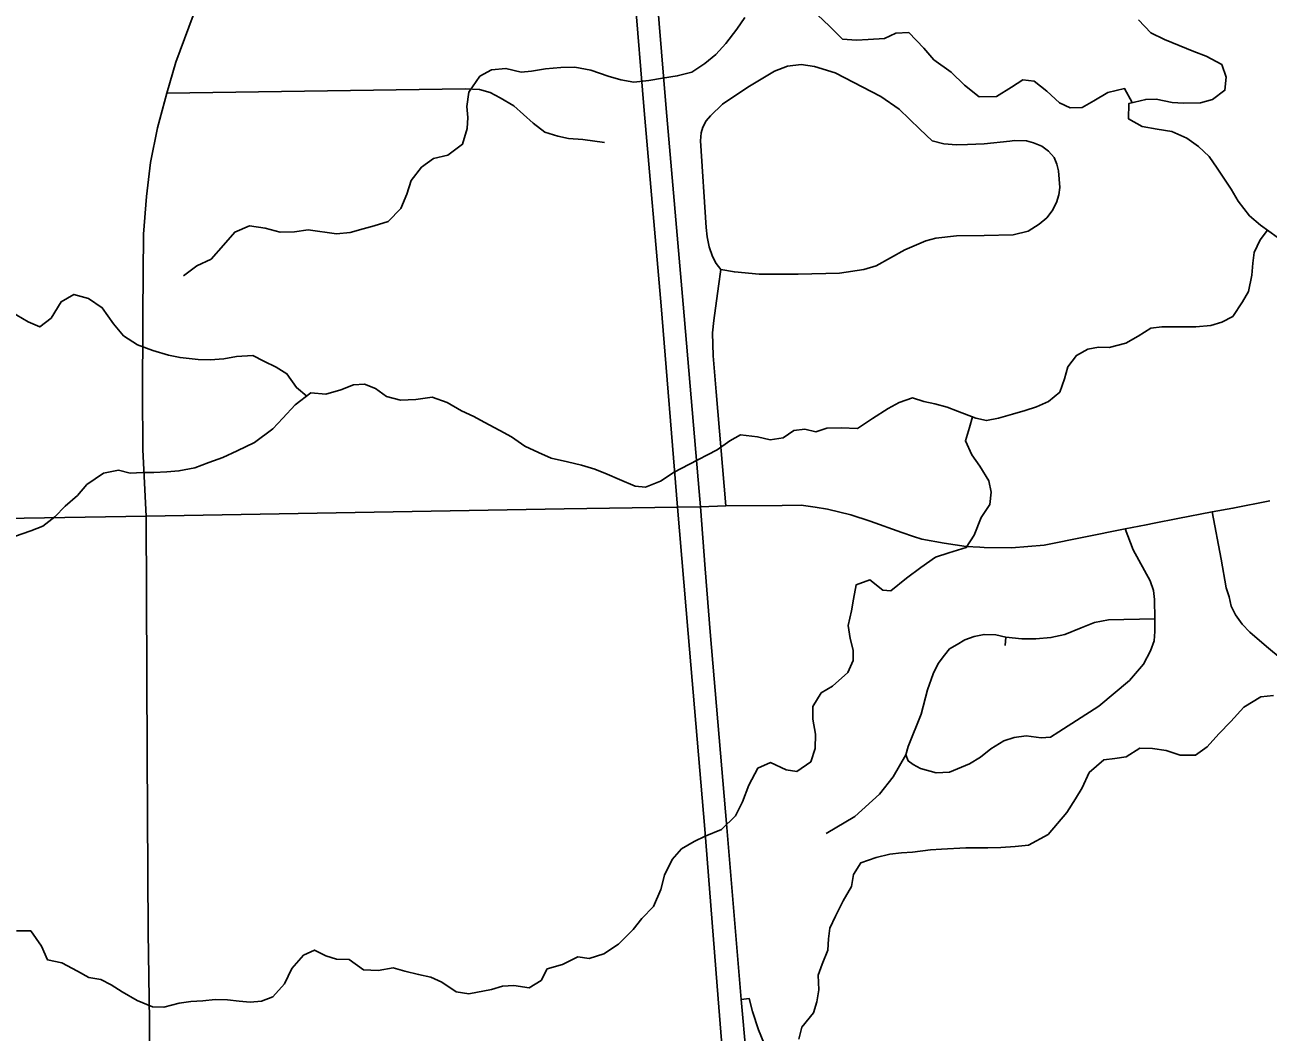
# Model space of a CAD drawing. Extents: x 0 to 34, y 0 to 22.
# Drawn here: x 5.653 to 6.774, y 18 to 18.908 of the extents above; entities that cross this region are included whole.
import ezdxf

# ---------------------------------------------------------------- set-up
doc = ezdxf.new("R2010")
doc.units = 0
for name, color, linetype in [('GM_X_City_Street', 7, 'Continuous'), ('GM_X_County_Road', 7, 'Continuous'), ('GM_X_Interchange_Ramps', 7, 'Continuous'), ('GM_X_Interstate_Route', 7, 'Continuous'), ('GM_X_Minor_River', 7, 'Continuous'), ('GM_X_State_Route', 7, 'Continuous'), ('GM_X_Township_Road', 7, 'Continuous')]:
    doc.layers.add(name, color=color, linetype=linetype)

msp = doc.modelspace()

# ---------------------------------------------------------------- linework, layer by layer
at = {"layer": 'GM_X_City_Street'}
for points in [[(6.2713, 18.8262), (6.2823, 18.8366), (6.3052, 18.852), (6.3292, 18.8664), (6.3408, 18.8709), (6.3531, 18.8723), (6.3653, 18.8707), (6.3839, 18.8647), (6.425, 18.8435), (6.4417, 18.832), (6.4602, 18.8142), (6.4714, 18.8035), (6.482, 18.8009), (6.4932, 18.7998), (6.5033, 18.8003), (6.5182, 18.8009), (6.5413, 18.8033), (6.5457, 18.8039), (6.5566, 18.8035), (6.5629, 18.8016), (6.5703, 18.7986), (6.5763, 18.7942), (6.5814, 18.7884), (6.5837, 18.7824), (6.5854, 18.7764), (6.5864, 18.7615)], [(5.7808, 18.8465), (6.0501, 18.8504), (6.0629, 18.8499), (6.0725, 18.8472), (6.0815, 18.8424), (6.0938, 18.835), (6.1113, 18.8195), (6.122, 18.8115), (6.1337, 18.8078), (6.1433, 18.8057), (6.1561, 18.8046), (6.1758, 18.8019)], [(6.2713, 18.8262), (6.2674, 18.8216), (6.2646, 18.8159), (6.263, 18.8107), (6.2625, 18.8034), (6.2676, 18.7255), (6.2685, 18.717), (6.2703, 18.708), (6.2733, 18.6991), (6.2766, 18.6928), (6.2807, 18.6874), (6.293, 18.6853), (6.3153, 18.6832), (6.3505, 18.6832), (6.3878, 18.6842), (6.4096, 18.6874), (6.4208, 18.6908), (6.4468, 18.7053), (6.4655, 18.7133), (6.4747, 18.7159), (6.4932, 18.7178), (6.5182, 18.7183), (6.5443, 18.7189), (6.5581, 18.7221), (6.568, 18.7283), (6.5747, 18.7341), (6.5797, 18.7403), (6.5834, 18.7479), (6.5855, 18.755), (6.5864, 18.7615)], [(6.2852, 18.4744), (6.2764, 18.5772), (6.2738, 18.6097), (6.2733, 18.6304), (6.2743, 18.6415), (6.2786, 18.6725), (6.2807, 18.6874)], [(6.5454, 18.2656), (6.5561, 18.2671), (6.5697, 18.2652), (6.5781, 18.266), (6.5855, 18.2708), (6.6217, 18.2938), (6.6493, 18.3171), (6.662, 18.3316), (6.6684, 18.3438), (6.6717, 18.3528), (6.6723, 18.3611), (6.6721, 18.3725), (6.6719, 18.3899), (6.6709, 18.3981), (6.668, 18.4069), (6.6528, 18.4348), (6.6455, 18.4537)], [(6.5377, 18.356), (6.5522, 18.3546), (6.5649, 18.3546), (6.5785, 18.3556), (6.5911, 18.3585), (6.6057, 18.3643), (6.6179, 18.3692), (6.6305, 18.3716), (6.6721, 18.3725)], [(6.5371, 18.3484), (6.5377, 18.356), (6.5289, 18.358), (6.5182, 18.3585), (6.5092, 18.3567), (6.5007, 18.3536), (6.4938, 18.3493), (6.4871, 18.3454), (6.4825, 18.3399), (6.4768, 18.3323), (6.4722, 18.323), (6.4671, 18.3086), (6.4614, 18.2865), (6.4497, 18.2574), (6.4476, 18.2499), (6.4498, 18.2445), (6.4542, 18.2413), (6.4609, 18.2375), (6.475, 18.2336), (6.4869, 18.2344), (6.5051, 18.2418), (6.515, 18.2478), (6.5244, 18.2554), (6.536, 18.2625), (6.5454, 18.2656)]]:
    msp.add_lwpolyline(points, dxfattribs=at)
at = {"layer": 'GM_X_County_Road'}
msp.add_line((5.7624, 18.3939), (5.7621, 18.4652), dxfattribs=at)
for points in [[(5.7591, 18.536), (5.7588, 18.566), (5.7593, 18.6475), (5.7598, 18.7194), (5.7626, 18.7534), (5.7663, 18.7841), (5.7725, 18.8152), (5.7808, 18.8465), (5.7891, 18.8744), (5.8046, 18.9165)], [(5.7621, 18.4652), (5.7593, 18.525), (5.7591, 18.536)], [(5.765, 17.4159), (5.7652, 17.5674), (5.7657, 17.5967), (5.7657, 17.6861), (5.7657, 17.8481), (5.7652, 18.01), (5.7641, 18.0899), (5.763, 18.2502), (5.7624, 18.3939)]]:
    msp.add_lwpolyline(points, dxfattribs=at)
at = {"layer": 'GM_X_Interchange_Ramps'}
msp.add_lwpolyline([(6.3196, 17.9902), (6.3148, 18.0021), (6.3094, 18.0185), (6.3063, 18.0301), (6.2989, 18.0294)], dxfattribs=at)
at = {"layer": 'GM_X_Interstate_Route'}
for points in [[(6.2784, 18.03), (6.2663, 18.1828), (6.2513, 18.3594), (6.2416, 18.4733), (6.2268, 18.6547), (6.2115, 18.831), (6.2029, 18.9376), (6.191, 19.071), (6.1847, 19.126), (6.1776, 19.1768), (6.1697, 19.2242), (6.1621, 19.2655), (6.1515, 19.3211), (6.1336, 19.3922), (6.1144, 19.4641), (6.096, 19.5254), (6.0628, 19.6241), (6.011, 19.7614), (5.9892, 19.821)], [(6.2611, 18.4875), (6.2467, 18.6562), (6.2315, 18.8326), (6.2231, 18.9352)], [(6.2667, 18.4177), (6.2623, 18.4736), (6.2611, 18.4875)], [(6.2989, 18.0294), (6.2862, 18.1843), (6.2712, 18.3609), (6.2667, 18.4177)], [(6.3715, 16.9335), (6.3521, 17.154), (6.3314, 17.4014), (6.3145, 17.6083), (6.307, 17.6922), (6.305, 17.7149), (6.3002, 17.7682), (6.2826, 17.9774), (6.2784, 18.03)], [(6.3266, 17.7041), (6.3251, 17.7268), (6.3212, 17.77), (6.3036, 17.9793), (6.2989, 18.0294)]]:
    msp.add_lwpolyline(points, dxfattribs=at)
at = {"layer": 'GM_X_Minor_River'}
for points in [[(5.7959, 18.6819), (5.808, 18.6907), (5.8208, 18.6969), (5.8321, 18.7096), (5.8422, 18.7211), (5.8555, 18.7269), (5.8695, 18.7248), (5.8832, 18.7211), (5.8961, 18.7216), (5.9083, 18.7232), (5.9341, 18.7197), (5.9462, 18.7209), (5.958, 18.7241), (5.9678, 18.7268), (5.9807, 18.7307), (5.992, 18.7426), (5.9975, 18.7556), (6.0012, 18.7678), (6.0106, 18.7797), (6.0215, 18.7877), (6.0344, 18.7905), (6.0476, 18.8005), (6.0517, 18.8146), (6.0523, 18.8245), (6.0515, 18.8344), (6.0533, 18.8473), (6.0634, 18.8618), (6.0739, 18.8676), (6.0868, 18.8689), (6.1005, 18.8656), (6.11, 18.8665), (6.1225, 18.8685), (6.1362, 18.8697), (6.1491, 18.8699), (6.1635, 18.8673), (6.1791, 18.8618), (6.1905, 18.8585), (6.2023, 18.8563), (6.2156, 18.8579), (6.2281, 18.86), (6.2414, 18.862), (6.2546, 18.8655), (6.2663, 18.8732), (6.2761, 18.8813), (6.2851, 18.8913), (6.2952, 18.9043), (6.3024, 18.9146)], [(6.368, 18.9171), (6.3787, 18.907), (6.3906, 18.8953), (6.4031, 18.8943), (6.4137, 18.8948), (6.4285, 18.8957)], [(6.7825, 18.7167), (6.7676, 18.7276), (6.7577, 18.7358), (6.7474, 18.749), (6.7412, 18.76), (6.7285, 18.7788), (6.7212, 18.7894), (6.7117, 18.7984), (6.701, 18.8059), (6.6877, 18.8119), (6.6744, 18.814), (6.6607, 18.8166), (6.6486, 18.8233), (6.6488, 18.8373), (6.664, 18.8409), (6.6734, 18.841), (6.6879, 18.8381), (6.6981, 18.8374), (6.7133, 18.8379), (6.7242, 18.8407), (6.7355, 18.8492), (6.7366, 18.8609), (6.7327, 18.8723), (6.7186, 18.8798), (6.7075, 18.8842), (6.6942, 18.8894), (6.6809, 18.895), (6.6687, 18.9009), (6.6576, 18.9126)], [(6.6519, 18.8381), (6.6449, 18.8506), (6.6298, 18.847), (6.6173, 18.8397), (6.6068, 18.8335), (6.5958, 18.8334), (6.5863, 18.8379), (6.5748, 18.8484), (6.5634, 18.8574), (6.5531, 18.8584), (6.5429, 18.8519), (6.5294, 18.8434), (6.5138, 18.8433), (6.5005, 18.8538), (6.4886, 18.8654), (6.473, 18.8767), (6.4638, 18.8872), (6.4504, 18.9011), (6.4387, 18.9007), (6.4285, 18.8957)], [(6.774, 18.7229), (6.7674, 18.7143), (6.7618, 18.7028), (6.7607, 18.6933), (6.7597, 18.6823), (6.7568, 18.6678), (6.7512, 18.6583), (6.7426, 18.6453), (6.7328, 18.6399), (6.7229, 18.6371), (6.7093, 18.6359), (6.693, 18.6357), (6.6786, 18.6359), (6.6687, 18.6347), (6.6571, 18.6274), (6.6461, 18.6212), (6.631, 18.6173), (6.6215, 18.6175), (6.6117, 18.6156), (6.6015, 18.6101), (6.5936, 18.5998), (6.5907, 18.5888), (6.5866, 18.577), (6.5764, 18.5685), (6.5655, 18.5638), (6.5553, 18.5603), (6.5439, 18.5572), (6.5311, 18.5536), (6.5205, 18.5513), (6.5106, 18.5534), (6.4943, 18.5598), (6.4848, 18.5635), (6.4737, 18.5664), (6.4639, 18.5686), (6.4536, 18.5719), (6.4415, 18.5676), (6.4317, 18.5622)], [(5.9071, 18.5734), (5.8978, 18.581), (5.8893, 18.5935), (5.8794, 18.5995), (5.8683, 18.605), (5.8584, 18.6099), (5.8436, 18.609), (5.8323, 18.607), (5.8201, 18.6061), (5.8091, 18.6064), (5.7928, 18.6081), (5.7825, 18.6103), (5.7684, 18.6144), (5.7544, 18.6196), (5.7418, 18.6278), (5.7329, 18.6384), (5.7226, 18.6531), (5.7103, 18.6613), (5.697, 18.665), (5.6857, 18.6584), (5.6764, 18.6435), (5.6662, 18.6358), (5.6559, 18.6403), (5.6406, 18.6493)], [(5.6436, 18.4468), (5.6583, 18.4519), (5.6689, 18.4561), (5.6799, 18.4646), (5.6893, 18.4742), (5.7002, 18.4838), (5.7088, 18.4937), (5.7239, 18.5038), (5.7372, 18.5065), (5.7478, 18.504), (5.7592, 18.5045), (5.7691, 18.5046), (5.7808, 18.5051), (5.7918, 18.5059), (5.8062, 18.5087), (5.8187, 18.5134), (5.8315, 18.5181), (5.8444, 18.5239), (5.8599, 18.5316), (5.8765, 18.5439), (5.8855, 18.5535), (5.8968, 18.5654), (5.9107, 18.5762), (5.9244, 18.5752), (5.938, 18.5791), (5.9494, 18.5834), (5.9592, 18.5842), (5.9691, 18.5802), (5.9791, 18.573), (5.9916, 18.5697), (6.0056, 18.5702), (6.0204, 18.5723), (6.0337, 18.5675), (6.0467, 18.56), (6.0578, 18.5551), (6.0673, 18.5499), (6.0814, 18.5424), (6.0917, 18.5368), (6.1039, 18.5282), (6.1161, 18.5226), (6.1276, 18.5174), (6.1424, 18.5141), (6.1549, 18.5112), (6.1671, 18.5075), (6.1782, 18.5031), (6.1892, 18.4982), (6.2033, 18.4923), (6.2128, 18.4912), (6.2264, 18.4967), (6.2385, 18.5048), (6.2517, 18.5117), (6.2774, 18.5249), (6.2887, 18.533), (6.2985, 18.5384), (6.3137, 18.5366), (6.3251, 18.5341), (6.3369, 18.5357), (6.3467, 18.5423), (6.3565, 18.5435), (6.3664, 18.5413), (6.3763, 18.5444), (6.3892, 18.5449), (6.404, 18.5443), (6.4175, 18.5532), (6.4317, 18.5622)], [(6.5077, 18.5546), (6.505, 18.545), (6.5013, 18.5329), (6.5071, 18.5204), (6.5144, 18.5102), (6.5225, 18.497), (6.5245, 18.4867), (6.5234, 18.4757), (6.5156, 18.4639), (6.5092, 18.4479), (6.5021, 18.4368), (6.4863, 18.4321), (6.4745, 18.4282), (6.461, 18.4189), (6.4482, 18.4093), (6.4342, 18.3978)], [(6.0738, 18.0385), (6.0836, 18.0413), (6.0939, 18.0421), (6.1079, 18.04), (6.1185, 18.0465), (6.1241, 18.0569), (6.1377, 18.0608), (6.1517, 18.0678), (6.1619, 18.0663), (6.1752, 18.0706), (6.1884, 18.0791), (6.2016, 18.0925), (6.2094, 18.1025), (6.22, 18.1132), (6.2267, 18.1285), (6.23, 18.1414), (6.2367, 18.1556), (6.2453, 18.1651), (6.2566, 18.1717), (6.2665, 18.1767), (6.2812, 18.1826), (6.294, 18.1949), (6.3003, 18.2075), (6.3059, 18.2227), (6.3141, 18.238), (6.3254, 18.243), (6.3395, 18.2363), (6.3494, 18.2349), (6.3619, 18.2437), (6.3659, 18.2556), (6.3662, 18.2685), (6.3638, 18.2821), (6.3637, 18.2935), (6.3712, 18.3058), (6.3814, 18.3119), (6.3953, 18.3242), (6.4001, 18.3349), (6.4001, 18.3444), (6.3973, 18.3547), (6.3957, 18.3664), (6.3986, 18.3797), (6.4004, 18.3904), (6.4029, 18.4033), (6.415, 18.4076), (6.4269, 18.3983), (6.4342, 18.3978)], [(6.7792, 18.3034), (6.7679, 18.3022), (6.7524, 18.2929), (6.7408, 18.2799), (6.7299, 18.2688), (6.7194, 18.2573), (6.7088, 18.2496), (6.6952, 18.2495), (6.6826, 18.2539), (6.6701, 18.2557), (6.6587, 18.256), (6.6463, 18.2482), (6.6361, 18.2466), (6.6262, 18.2454), (6.613, 18.2339), (6.6067, 18.2201), (6.6007, 18.2102), (6.5929, 18.198), (6.576, 18.1781), (6.5583, 18.1684), (6.5461, 18.1672), (6.5333, 18.1663), (6.5215, 18.1662), (6.5117, 18.1661), (6.5018, 18.166), (6.4798, 18.165), (6.47, 18.1642), (6.4537, 18.1621), (6.4438, 18.1616), (6.4332, 18.1604)], [(6.3512, 17.9936), (6.3538, 18.0043), (6.3643, 18.0173), (6.3672, 18.0272), (6.369, 18.0382), (6.3685, 18.0512), (6.3722, 18.0611), (6.3771, 18.0737), (6.3777, 18.0839), (6.3791, 18.0938), (6.384, 18.1045), (6.3911, 18.1182), (6.3985, 18.1312), (6.4004, 18.1419), (6.4071, 18.1526), (6.4207, 18.1573), (6.4332, 18.1604)], [(5.6452, 18.0911), (5.6581, 18.0912), (5.6678, 18.0773), (5.6732, 18.0652), (5.6861, 18.0623), (5.7002, 18.0548), (5.7105, 18.0492), (5.7212, 18.0474), (5.7307, 18.0425), (5.7406, 18.0362), (5.754, 18.0283), (5.7681, 18.0227), (5.7783, 18.0225), (5.7919, 18.026), (5.8025, 18.0276), (5.8135, 18.0281), (5.8245, 18.0293), (5.8355, 18.0291), (5.8462, 18.0277), (5.8561, 18.027), (5.8663, 18.0278), (5.8765, 18.0317), (5.887, 18.0436), (5.8937, 18.0574), (5.9043, 18.0692), (5.9141, 18.0739), (5.9244, 18.0687), (5.9339, 18.0657), (5.9453, 18.0654), (5.9583, 18.0561), (5.9715, 18.0554), (5.9852, 18.0578), (5.9955, 18.0549), (6.008, 18.052), (6.019, 18.0494), (6.0289, 18.0449), (6.0419, 18.0363), (6.0533, 18.0345), (6.0738, 18.0385)]]:
    msp.add_lwpolyline(points, dxfattribs=at)
at = {"layer": 'GM_X_State_Route'}
msp.add_line((6.6715, 18.4587), (6.6929, 18.4629), dxfattribs=at)
for points in [[(6.2611, 18.4875), (6.2467, 18.6562), (6.2315, 18.8326), (6.2231, 18.9352)], [(6.2667, 18.4177), (6.2623, 18.4736), (6.2611, 18.4875)], [(5.7621, 18.4652), (6.1394, 18.4717), (6.2416, 18.4733), (6.2623, 18.4736), (6.2852, 18.4744), (6.336, 18.4746), (6.3533, 18.4749), (6.3657, 18.4733), (6.3768, 18.4715), (6.3981, 18.4662), (6.4154, 18.4607)], [(6.6929, 18.4629), (6.724, 18.4691), (6.7427, 18.4722), (6.7759, 18.4789)], [(4.3499, 18.4395), (4.5684, 18.4425), (4.8237, 18.4481), (4.8894, 18.4497), (4.994, 18.4507), (5.109, 18.453), (5.3585, 18.4586), (5.7621, 18.4652)], [(6.4154, 18.4607), (6.4439, 18.4504), (6.4544, 18.4469)], [(6.5143, 18.4372), (6.5184, 18.437), (6.543, 18.4367), (6.5723, 18.4391), (6.6455, 18.4537), (6.6644, 18.4572), (6.6715, 18.4587)], [(6.4544, 18.4469), (6.462, 18.4444), (6.4823, 18.4407), (6.502, 18.4378), (6.5143, 18.4372)], [(6.2989, 18.0294), (6.2862, 18.1843), (6.2712, 18.3609), (6.2667, 18.4177)], [(6.3266, 17.7041), (6.3251, 17.7268), (6.3212, 17.77), (6.3036, 17.9793), (6.2989, 18.0294)]]:
    msp.add_lwpolyline(points, dxfattribs=at)
at = {"layer": 'GM_X_Township_Road'}
for points in [[(6.724, 18.4691), (6.732, 18.4263), (6.7366, 18.4005), (6.7392, 18.3924), (6.741, 18.3839), (6.7449, 18.3763), (6.7511, 18.3678), (6.758, 18.3606), (6.773, 18.3477), (6.8154, 18.3125)], [(6.3758, 18.1791), (6.4016, 18.1942), (6.4239, 18.2146), (6.4361, 18.2302), (6.4476, 18.2499)]]:
    msp.add_lwpolyline(points, dxfattribs=at)

doc.saveas('drawing.dxf')
